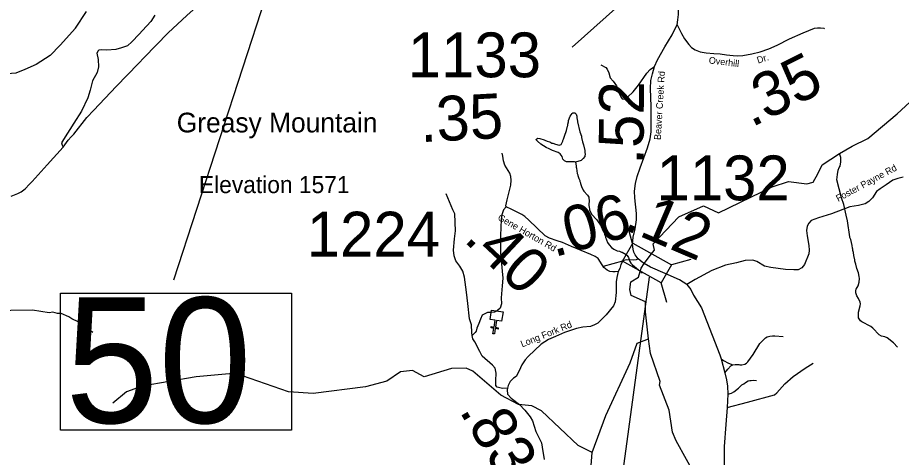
# Model space of a CAD drawing. Extents: x 1248224 to 1454986, y 825081 to 985870.
# Drawn here: x 1297811 to 1307672, y 852133 to 857039 of the extents above; entities that cross this region are included whole.
import ezdxf

# ---------------------------------------------------------------- set-up
doc = ezdxf.new("R2010")
doc.units = 0
for name, color, linetype in [('Exist Cultural Church CELL', 7, 'Continuous'), ('Exist Geographical Mountain Summit Elevation Number Label', 7, 'Continuous'), ('Exist Geographical Mountain Summit Label', 7, 'Continuous'), ('Exist Hydrographic Creek Single Shore', 7, 'Continuous'), ('Exist Hydrographic Misc Water Feature', 7, 'Continuous'), ('Exist Hydrographic River Shore', 7, 'Continuous'), ('Exist Road Non-System Type 51', 7, 'Continuous'), ('Exist Road Primary NC Structure Standard Bridge Number Label', 7, 'Continuous'), ('Exist Road Secondary Mileage Hundredths English Label', 7, 'Continuous'), ('Exist Road Secondary Structure Standard Bridge CELL', 7, 'Continuous'), ('Exist Road Secondary Structure Standard Bridge Number Label', 7, 'Continuous'), ('Exist Road Secondary Type 41 Attributed', 7, 'Continuous'), ('Exist Road Secondary Type 51 Attributed', 7, 'Continuous'), ('Exist Road Secondary Type 51 Label', 7, 'Continuous'), ('Exist Road Secondary Type 51 Number Label', 7, 'Continuous')]:
    doc.layers.add(name, color=color, linetype=linetype)

msp = doc.modelspace()

# ---------------------------------------------------------------- linework, layer by layer
at = {"layer": 'Exist Cultural Church CELL'}
msp.add_lwpolyline([(1303211.2, 853650.9), (1303155, 853659.7), (1303143, 853584.5), (1303174.7, 853579.5), (1303172.1, 853563.7), (1303140.5, 853568.7), (1303131.1, 853509.3), (1303115.3, 853511.8), (1303124.7, 853571.2), (1303093.1, 853576.2), (1303095.6, 853592), (1303127.2, 853587), (1303139.1, 853662.2), (1303082.2, 853671.3), (1303098.9, 853776.5), (1303227.9, 853756)], close=True, dxfattribs=at)
at = {"layer": 'Exist Hydrographic Creek Single Shore'}
for points in [[(1304919.3, 854443.2), (1304904, 854514.4), (1305188.4, 854817.6), (1305463.2, 854938.8), (1305631.4, 854860.3), (1306231, 855151.9), (1306411.9, 855209.5), (1306618.4, 855185.8), (1306689.5, 855202.8), (1306740.3, 855297.6), (1306789.6, 855395.1), (1306981.1, 855523.8), (1307122.8, 855605.9), (1307298.8, 855690.6), (1307626, 855965.2), (1307815, 856141.8), (1307854.2, 856220.4), (1307902.6, 856285.4), (1307955.6, 856418.8), (1307988.6, 856434.6)], [(1304802.5, 854296.6), (1304894.4, 854418.1), (1304919.3, 854443.2)], [(1304850.6, 853454.5), (1304816.1, 853755.9), (1304816.1, 853867.6), (1304658.7, 853938.8), (1304643.4, 854006.5), (1304653.6, 854091.2), (1304738.2, 854142), (1304769.1, 854242.4), (1304802.5, 854296.6)], [(1306113.7, 849299.4), (1306106.7, 849365.2), (1305918.7, 849513.4), (1305871.7, 849639.1), (1305877.7, 849895.1), (1305990.7, 850093), (1305938.7, 850379.7), (1305935.7, 850602.9), (1305881.7, 850814.2), (1305778.6, 851042.7), (1305544.7, 851362.5), (1305441.6, 851607.5), (1305390.7, 851900.7), (1305157.6, 852315.7), (1305118.6, 852415), (1305082.6, 852658.6), (1304972.6, 852936.6), (1304981.6, 852979.1), (1304872.6, 853289.8), (1304850.6, 853454.5)]]:
    msp.add_lwpolyline(points, dxfattribs=at)
at = {"layer": 'Exist Hydrographic Misc Water Feature'}
for points in [[(1304034.9, 855426), (1304025, 855430), (1303937, 855432), (1303913.2, 855442.6), (1303895.7, 855461), (1303886.3, 855489.2), (1303876.6, 855505.4), (1303864.9, 855517.7), (1303841.3, 855534.2), (1303779.7, 855555.7), (1303740.3, 855576.6), (1303708.5, 855589.4), (1303649.4, 855628.7), (1303610.2, 855661.6), (1303594.6, 855680), (1303614.9, 855693.5), (1303638.9, 855691), (1303686.4, 855673.9), (1303694.4, 855673.7), (1303718.1, 855661.1), (1303750, 855652.4), (1303773.7, 855639.8), (1303781.7, 855639.6), (1303813.4, 855626.9), (1303853.1, 855618), (1303877.3, 855625.4), (1303894.2, 855661), (1303894.4, 855669), (1303902.7, 855684.8), (1303911.4, 855716.6), (1303936.8, 855780), (1303945.9, 855827.8), (1303950.1, 855835.7), (1303950.4, 855851.7), (1303959.1, 855875.5), (1303959.4, 855891.4), (1303976.5, 855939), (1303997.2, 855970.5), (1304005.3, 855976.3), (1304029.4, 855977.8), (1304043, 855963.5), (1304052.6, 855941.2), (1304051.9, 855917.2), (1304055.8, 855909.2), (1304059, 855877.1), (1304084.5, 855764.5), (1304103.4, 855716.1), (1304103.1, 855700.1), (1304114, 855651.8), (1304125.2, 855619.6), (1304139.8, 855555.3), (1304139.3, 855531.3), (1304143.1, 855523.2), (1304138.4, 855491.3), (1304119.8, 855467.8), (1304097.4, 855446.3), (1304034.9, 855426)], [(1307028.8, 854955.9), (1307003.1, 855029.4), (1306952.9, 855231.1), (1306960.3, 855290.2), (1306965.4, 855338.1), (1306979.7, 855367.5), (1306988.1, 855383.4), (1306998.2, 855430.7), (1306995.7, 855477.3), (1306981.1, 855523.8)], [(1304034.9, 855426), (1304043.9, 855385.5), (1304043.6, 855369.5), (1304047.4, 855361.4), (1304054.1, 855301.3), (1304061.7, 855285.2), (1304061.5, 855277.2), (1304072.8, 855244.9), (1304084.2, 855220.6), (1304084, 855212.6), (1304091.7, 855196.5), (1304091.5, 855188.5), (1304102.8, 855156.2), (1304119.8, 855115.8), (1304129.6, 855101.6), (1304170.6, 855058.6), (1304184, 855034.3), (1304183.7, 855018.3), (1304187.5, 855010.2), (1304185.8, 854938.3), (1304189.6, 854930.2), (1304192.8, 854894.1), (1304215.8, 854847.6), (1304272.4, 854784.3), (1304328.6, 854703), (1304339.8, 854670.7), (1304358.9, 854630.3), (1304358.7, 854622.3), (1304370.2, 854598), (1304370, 854590), (1304394.6, 854529.4), (1304410.1, 854505.1), (1304439.4, 854474.4), (1304463, 854455.9), (1304502.5, 854439), (1304526.5, 854434.4), (1304550.2, 854421.8), (1304558.2, 854421.6), (1304599.6, 854396.7), (1304613.4, 854384.4), (1304628.9, 854364), (1304641.9, 854319.7), (1304653.5, 854299.4), (1304671, 854281), (1304778.3, 854192.4)], [(1298204, 853751.5), (1298163.8, 853746.5), (1297976.4, 853773.3), (1297736.1, 853773.2), (1297591.6, 853749), (1297435.2, 853742.2), (1297322.7, 853725.6), (1297238.7, 853725.7), (1297123.3, 853752.6), (1296913, 853831.5), (1296777.7, 853863), (1296692.4, 853896.7), (1296637.3, 853932.2), (1296463.4, 854017), (1296361.1, 854092.9), (1296152, 854296.6), (1296038.3, 854395.6), (1295990.5, 854455.7), (1295960.6, 854501.9), (1295933.4, 854578), (1295922.1, 854966.3)], [(1307630.5, 853363.8), (1307583.6, 853408.9), (1307512.8, 853464.6), (1307489.1, 853477.1), (1307449.2, 853486.1), (1307423.6, 853498.6), (1307355.3, 853574.3), (1307331.8, 853592.8), (1307232.8, 853643.1), (1307215.1, 853655.5), (1307193.9, 853688), (1307192.7, 853728), (1307195.3, 853754), (1307212.9, 853823.5), (1307215.5, 853847.5), (1307213.8, 853863.5), (1307194.7, 853904), (1307173.5, 853936.4), (1307164.2, 853968.7), (1307164.7, 853994.7), (1307169, 854008.6), (1307190, 854048), (1307202.9, 854087.8), (1307203.8, 854127.7), (1307200.3, 854151.8), (1307193.2, 854191.9), (1307174.4, 854240.4), (1307163.4, 854288.6), (1307152.1, 854320.9), (1307152.5, 854336.9), (1307141.6, 854385.1), (1307138.3, 854417.2), (1307130.9, 854441.4), (1307131.2, 854457.4), (1307127.4, 854465.5), (1307124.1, 854497.5), (1307109.6, 854561.8), (1307098.1, 854586.1), (1307098.3, 854594.1), (1307069.6, 854770.4), (1307055.1, 854834.8), (1307028.8, 854955.9)], [(1298651.7, 853526), (1298588.6, 853569.4), (1298533.4, 853600.7), (1298486.3, 853643.8), (1298415.2, 853679.5), (1298383.6, 853700.2), (1298296.3, 853738.2), (1298256, 853739.4), (1298204, 853751.5)], [(1304221.6, 852186.8), (1304372.6, 852600.7), (1304644.6, 853186.1), (1304724.6, 853407.8), (1304850.6, 853454.5)], [(1304221.6, 852186.8), (1304064.6, 852265.5), (1303656.6, 852651.2), (1303549.6, 852709.1), (1303399.6, 852722), (1303201.5, 852827.7), (1302891.6, 853093.3), (1302817.6, 853127.6), (1302650.6, 853124.4), (1302347.6, 853032), (1302215.6, 853100.3), (1302082.6, 853086.5), (1301929.6, 852981.3), (1301694.5, 852920.3), (1301109.6, 852843.4), (1300834.5, 852865.4), (1300321.5, 853043.1), (1300172.5, 853065.8), (1299804.5, 853030.5), (1299201.5, 852927.7), (1299025.6, 852865.5), (1298872.5, 852737.3)], [(1303611.6, 851099.3), (1303908.7, 851293.6), (1304002.6, 851390.2), (1304196.7, 851852.4), (1304221.6, 852186.8)]]:
    msp.add_lwpolyline(points, dxfattribs=at)
at = {"layer": 'Exist Hydrographic River Shore'}
for points in [[(1298284.5, 856731), (1298455, 856922.5), (1298578.1, 857108.8)], [(1298284.5, 856731), (1298172.8, 856618.1), (1298016.7, 856517.1), (1297892.8, 856462), (1297791.8, 856420.6), (1297649.6, 856406.8), (1297534.8, 856411.4), (1297420.1, 856443.6), (1297296.1, 856484.9), (1297213.5, 856517.1), (1297140.1, 856517.1), (1297089.6, 856457.4), (1297066.7, 856379.3), (1297007, 856232.3), (1296786.7, 855547.9), (1296763.7, 855423.9), (1296740.8, 855318.3), (1296717.8, 855157.5), (1296694.9, 855028.9), (1296639.8, 854960), (1296543.4, 854914.1), (1296437.9, 854914.1), (1296277.2, 854932.5), (1296089, 854950.8)]]:
    msp.add_lwpolyline(points, dxfattribs=at)
at = {"layer": 'Exist Road Non-System Type 51'}
for points in [[(1299341, 857066.5), (1299295.6, 856997.3), (1299204.8, 856896), (1299168.7, 856855.8), (1299086.9, 856769.4), (1299038, 856724.4), (1298969.5, 856701.7), (1298905.1, 856683), (1298806.9, 856675), (1298744.9, 856678.2), (1298718.8, 856676.7), (1298711.2, 856670.1)], [(1298711.2, 856670.1), (1298695.2, 856641.9), (1298710.3, 856572.7), (1298713.3, 856491.3), (1298698.2, 856428.1), (1298647.1, 856334.7), (1298620, 856229.3), (1298595.9, 856145), (1298523.7, 855994.4), (1298436.4, 855861.9), (1298322.1, 855678.2), (1298301, 855642.1), (1298307, 855618), (1298319.3, 855595.1)], [(1304320.1, 856514.3), (1304373.9, 856483.1), (1304389.5, 856464), (1304406.8, 856424.1), (1304424.2, 856368.5), (1304455.4, 856332.1), (1304491.8, 856278.3), (1304519.5, 856202), (1304542.1, 856155.1), (1304557.7, 856132.6), (1304587.1, 856130.8), (1304614.9, 856153.4), (1304679, 856212.4), (1304739.7, 856287), (1304833.3, 856420.6), (1304868, 856462.2), (1304919.2, 856494.4)], [(1303277.4, 852903.9), (1303222.8, 852902.1), (1303192.8, 852907.4), (1303162.9, 852914.4), (1303147, 852935.6), (1303148.8, 852990.2), (1303150.5, 853071.3), (1303138.2, 853129.5), (1303110, 853161.2), (1302995.5, 853261.7), (1302969.1, 853312.8), (1302911, 853420.3), (1302891.6, 853453.8), (1302881.9, 853493.7), (1302878.3, 853524.3), (1302876, 853613.1), (1302854.9, 853680.1), (1302835.5, 853851.1), (1302817.9, 853976.2), (1302796.8, 854141.9), (1302777.5, 854211.5), (1302744.1, 854264.4), (1302701.8, 854324.3), (1302680.6, 854380.7), (1302675.4, 854445.9), (1302684.2, 854571.1), (1302698.3, 854661), (1302687.7, 854849.6), (1302668.5, 854896), (1302591, 855074)], [(1303261.5, 854926.6), (1303233.8, 854894.2), (1303214.5, 854839.6), (1303205.7, 854786.7), (1303200.4, 854608.7), (1303200.1, 854415.8), (1303219.5, 854209.5), (1303226.5, 854133.8), (1303217.7, 854047.4), (1303207.1, 853910.9), (1303210.6, 853847.4), (1303196.6, 853796.3), (1303166.6, 853771.6), (1303131.4, 853754), (1303096.2, 853750.5), (1303055.6, 853748.7), (1302995.8, 853718.7), (1302976.4, 853674.7), (1302957, 853625.3), (1302935.9, 853574.2), (1302927.1, 853540.7), (1302914.7, 853526.6), (1302881.9, 853493.7)], [(1305790.5, 853165.4), (1305817.1, 853169.8), (1305840.3, 853169.8), (1305860.2, 853167.6), (1305869.1, 853164.3), (1305893.4, 853165.4), (1305924.4, 853172), (1305943.3, 853182), (1305959.9, 853199.7), (1306018.5, 853280.6), (1306092.7, 853401.3), (1306129.1, 853441.9), (1306155.7, 853466.3), (1306173.4, 853477.4), (1306203.3, 853486.2), (1306235.4, 853489.5), (1306259.8, 853489.5), (1306353.9, 853479.6)], [(1305659.9, 853231.8), (1305694.2, 853210.8), (1305735.1, 853187.5), (1305762.8, 853177.6), (1305790.5, 853165.4)], [(1305703, 853074.5), (1305735.1, 853115.5), (1305770.6, 853154.3), (1305790.5, 853165.4)], [(1305729.8, 852689.4), (1305954, 852749.3), (1306256, 852829.9), (1306282.8, 852853.4), (1306370.1, 852954.1), (1306464, 853034.7), (1306598.2, 853128.7), (1306688.9, 853182.5)], [(1305737.2, 852839), (1305777.1, 852849), (1305802.6, 852863.4), (1305853.5, 852905.5), (1305893.3, 852940.9), (1305913.3, 852954.2), (1305934.3, 852969.7), (1305964.2, 852987.5), (1305979.7, 852990.8), (1305997.4, 852991.9), (1306021.8, 852993), (1306055, 852988.6)]]:
    msp.add_lwpolyline(points, dxfattribs=at)
at = {"layer": 'Exist Road Primary NC Structure Standard Bridge Number Label'}
msp.add_line((1300872.1, 858175.3), (1299549.7, 854109.1), dxfattribs=at)
msp.add_lwpolyline([(1298291, 853966.6), (1300867.6, 853966.6), (1300867.6, 852437.4), (1298291, 852437.4)], close=True, dxfattribs=at)
at = {"layer": 'Exist Road Secondary Structure Standard Bridge CELL'}
for p, q in [((1304672.3, 854520), (1304611.3, 854738)), ((1304561.3, 854322.7), (1304343.3, 854261.8)), ((1305324.4, 854341.3), (1305106.4, 854280.4)), ((1305053.7, 853860.6), (1304992.8, 854078.6))]:
    msp.add_line(p, q, dxfattribs=at)
msp.add_lwpolyline([(1304992.8, 854078.6), (1304560.7, 854321.8), (1304674.3, 854523.6), (1305106.4, 854280.4)], close=True, dxfattribs=at)
at = {"layer": 'Exist Road Secondary Structure Standard Bridge Number Label'}
msp.add_lwpolyline([(1304857.8, 854143.6), (1304564.9, 851983.1), (1303741, 850866.3), (1301781.9, 850280.4)], dxfattribs=at)
at = {"layer": 'Exist Road Secondary Type 41 Attributed'}
for points in [[(1305168.9, 856959.2), (1305217.5, 856862.1), (1305253.2, 856801.4), (1305299.5, 856738.9), (1305331.7, 856706.8), (1305372.7, 856678.2), (1305428, 856658.6), (1305495.8, 856646.1), (1305579.6, 856640.7), (1305651, 856635.4), (1305722.3, 856624.7), (1305795.4, 856615.7), (1305840, 856614), (1305904.3, 856615.7), (1306002.4, 856637.2), (1306095.1, 856658.6), (1306193.2, 856690.7), (1306287.8, 856733.6), (1306423.3, 856801.4), (1306575, 856869.3), (1306701.6, 856922.8), (1306737.3, 856926.4), (1306771.2, 856926.4), (1306806.8, 856921), (1306815.3, 856916.2)], [(1304513.2, 854207.9), (1304477.1, 854202.7), (1304451.4, 854201.4), (1304417.8, 854206.6), (1304388.2, 854222.1), (1304353.4, 854251.7), (1304332.8, 854280.1), (1304287.7, 854349.8), (1304256, 854373.9), (1304208.4, 854395.8), (1303993.1, 854486.1), (1303891.3, 854531.3), (1303830.7, 854550.6), (1303745.6, 854580.3), (1303697.9, 854606.1), (1303513.6, 854778.9), (1303469.1, 854820.8), (1303436.8, 854841.5), (1303394.3, 854864.7), (1303324.7, 854898.2), (1303261.5, 854926.6), (1303257.7, 854940.8), (1303274.4, 855006.6), (1303314.4, 855171.7), (1303319.5, 855224.1), (1303315.7, 855268), (1303302.8, 855304.1), (1303247.4, 855391.8), (1303232, 855442.9), (1303225.5, 855494.5), (1303216.8, 855527.3)]]:
    msp.add_lwpolyline(points, dxfattribs=at)
at = {"layer": 'Exist Road Secondary Type 51 Attributed'}
for points in [[(1299158.3, 856528.4), (1299223.8, 856593.7), (1299491.9, 856868.1), (1299699.1, 857061.4), (1299839.9, 857190.3), (1300186.9, 857488.5), (1300456, 857727.1), (1300558.6, 857817.8), (1300623, 857884.2), (1300663.2, 857942.6), (1300713.5, 858051.3), (1300759.8, 858160.1), (1300796, 858236.6), (1300832.2, 858288.9), (1300866.4, 858313.1), (1300924.8, 858343.3), (1301009.3, 858378.1)], [(1305168.9, 856959.2), (1305179.2, 857016), (1305186.9, 857075.3), (1305188.2, 857294.6), (1305188.3, 857445.8), (1305184.4, 857509)], [(1304733.6, 854349.6), (1304700.3, 854391.5), (1304686.1, 854423.7), (1304678.4, 854456), (1304673.2, 854511.4), (1304679.7, 854590.1), (1304700.3, 854684.3), (1304715.8, 854784.9), (1304718.3, 854854.6), (1304697.7, 855029.2), (1304695.1, 855102.7), (1304704.2, 855187.9), (1304724.8, 855267.9), (1304758.3, 855363.3), (1304840.6, 855586.7), (1304870.3, 855687.3), (1304880.6, 855763.4), (1304879.3, 855864), (1304880.5, 856049.1), (1304871.5, 856249), (1304876.7, 856336.8), (1304894.7, 856410.6), (1304919.2, 856494.4), (1304952.7, 856566.6), (1305032.6, 856713.7), (1305116.4, 856849.1), (1305157.3, 856932.1), (1305168.9, 856959.2)], [(1297738.4, 855046.9), (1297812.9, 855075.1), (1297851.1, 855097.3), (1297895.3, 855129.5), (1297943.6, 855181.8), (1297971.8, 855210), (1298142.2, 855395.8), (1298319.3, 855595.1), (1298375.6, 855671.7), (1298407.8, 855709.9), (1298438, 855738.1), (1298584.8, 855925.4), (1298661.3, 856005.9), (1298908.8, 856272.7), (1299158.3, 856528.4)], [(1307691.3, 855259.7), (1307633.6, 855246.1), (1307575.9, 855224), (1307502.9, 855173), (1307436.7, 855127.2), (1307394.3, 855098.3), (1307348.5, 855027), (1307307.7, 854987.9), (1307267, 854962.4), (1307194.8, 854942.6), (1307096.3, 854927.3), (1306892.7, 854850.9), (1306746.7, 854805), (1306665.2, 854774.5), (1306638.1, 854745.6), (1306619.4, 854711.6), (1306614.3, 854664), (1306621.1, 854606.3), (1306638.1, 854495.9), (1306643.3, 854446.1), (1306638.2, 854405.4), (1306592.4, 854286.5), (1306561.8, 854247.4), (1306521.1, 854225.3), (1306471.9, 854223.6), (1306380.2, 854230.4), (1306215.6, 854252.5), (1306145.4, 854264.4), (1306058.8, 854318.8), (1306014.7, 854334), (1305929.8, 854328.9), (1305833.1, 854303.5), (1305710.9, 854276.3), (1305558.1, 854218.5), (1305371.5, 854118.3), (1305279.8, 854060.6)], [(1304733.6, 854349.6), (1304711.7, 854338), (1304679.5, 854332.9), (1304599.6, 854336.7), (1304576.4, 854330.3), (1304555.7, 854309.6), (1304541.6, 854283.8), (1304531.2, 854240), (1304513.2, 854207.9)], [(1304802.5, 854296.6), (1304781.4, 854311), (1304733.6, 854349.6)], [(1304513.2, 854207.9), (1304497.5, 854139.1), (1304491.1, 854090), (1304491.1, 853971.4), (1304476.9, 853866.9), (1304460.2, 853823), (1304377.7, 853722.4), (1304286.6, 853629.2), (1304249.2, 853611.2), (1304204.1, 853594.4), (1304119, 853586.7), (1304048.2, 853569.9), (1303912.8, 853524.8), (1303812.3, 853480.9), (1303734.9, 853447.4), (1303653.7, 853394.5), (1303506.8, 853257.7), (1303472.5, 853221), (1303437.7, 853166.9), (1303408.1, 853097.2), (1303373.3, 853036.6), (1303343.6, 853014.7), (1303306.2, 852978.5), (1303283, 852936), (1303277.4, 852903.9), (1303274, 852884.4), (1303277.9, 852837.9), (1303317.8, 852791.5), (1303411.8, 852721.6), (1303472.4, 852658.4), (1303530.4, 852583.6), (1303554.9, 852538.4), (1303592.2, 852419.7), (1303658, 852293.3), (1303665.6, 852246.2), (1303687.5, 852108.2)], [(1305279.8, 854060.6), (1305197.6, 854114.2), (1305035.2, 854185.2), (1304871.5, 854254.8), (1304802.5, 854296.6)], [(1305279.8, 854060.6), (1305321.1, 854004.7), (1305353.9, 853944), (1305441, 853800.5), (1305562.8, 853494.4), (1305644.7, 853277.8), (1305659.9, 853231.8), (1305703, 853074.5), (1305719.1, 852998.1), (1305733, 852927.9), (1305737.2, 852839), (1305729.8, 852689.4), (1305714.1, 852500.2), (1305693.8, 852255.3), (1305695.4, 852008.5)]]:
    msp.add_lwpolyline(points, dxfattribs=at)
at = {"layer": 'Exist Road Secondary Type 51 Number Label'}
msp.add_line((1305029.7, 857633.7), (1303997.6, 856710.7), dxfattribs=at)

# ---------------------------------------------------------------- texts
at = {"layer": 'Exist Geographical Mountain Summit Elevation Number Label'}
msp.add_text('Elevation 1571', height=190, dxfattribs=at).set_placement((1299833.9, 855081.3))
at = {"layer": 'Exist Geographical Mountain Summit Label'}
msp.add_text('Greasy Mountain', height=220, dxfattribs=at).set_placement((1299586.4, 855758.6))
at = {"layer": 'Exist Road Primary NC Structure Standard Bridge Number Label'}
msp.add_text('50', height=1400, dxfattribs=at).set_placement((1298341.2, 852516.5))
at = {"layer": 'Exist Road Secondary Mileage Hundredths English Label'}
for s, rotation, p in [('.35', 26.58585, (1305999.3, 855809.5)), ('.52', 89.61173, (1304794.1, 855398.3)), ('.35', 3.08728, (1302309.1, 855648.8)), ('.06', 15.53445, (1303795.8, 854364)), ('.12', 336.94876, (1304558.7, 854682.8)), ('.40', 316.83849, (1302776.3, 854551.8)), ('.83', 300.73181, (1302732.4, 852653))]:
    msp.add_text(s, height=500, rotation=rotation, dxfattribs=at).set_placement(p)
at = {"layer": 'Exist Road Secondary Type 51 Label'}
for s, rotation, p in [('Overhill', 353.04136, (1305520, 856528.9)), ('Dr.', 18.13726, (1306073.6, 856525.8)), ('Beaver Creek Rd', 86.47721, (1304987.2, 855672.6)), ('Foster Payne Rd', 28.34036, (1306967.3, 854983.1)), ('Gene Horton Rd', 330.23801, (1303161.3, 854788.3)), ('Long Fork Rd', 22.10608, (1303441.6, 853359))]:
    msp.add_text(s, height=75, rotation=rotation, dxfattribs=at).set_placement(p)
at = {"layer": 'Exist Road Secondary Type 51 Number Label'}
for s, p in [('1133', (1302164.1, 856373.7)), ('1132', (1304939.8, 855001.2)), ('1224', (1301037.1, 854373.6))]:
    msp.add_text(s, height=500, dxfattribs=at).set_placement(p)

doc.saveas('drawing.dxf')
